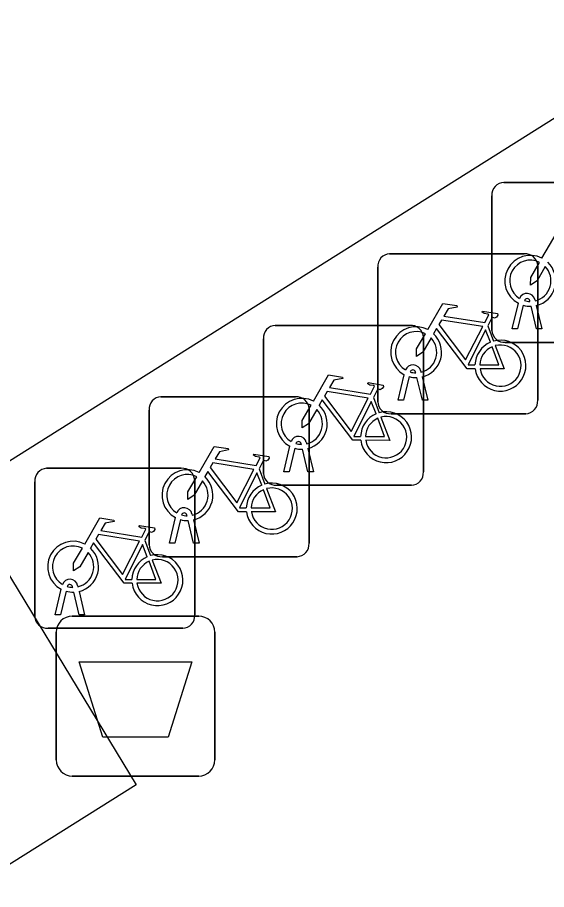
# Model space of a CAD drawing. Extents: x 159280 to 160375, y 384531 to 385872.
# Drawn here: x 160157.75 to 160161.05, y 384942.76 to 384948.21 of the extents above; entities that cross this region are included whole.
import ezdxf

# ---------------------------------------------------------------- set-up
doc = ezdxf.new("R2010")
doc.units = 0
for name, color, linetype in [('IMGEO_Afvalbak', 7, 'Continuous'), ('IMGEO_Fietsenrek', 7, 'Continuous'), ('IMGEO_Pand', 7, 'Continuous'), ('IMGEO_Voetpad_open', 7, 'Continuous')]:
    doc.layers.add(name, color=color, linetype=linetype)

msp = doc.modelspace()

# ---------------------------------------------------------------- linework, layer by layer
at = {"layer": 'IMGEO_Afvalbak'}
for p, q in [((160158.0911, 384944.4655), (160158.8809, 384944.4655)), ((160158.8809, 384944.4655), (160158.0911, 384944.4655)), ((160157.9911, 384943.5665), (160157.9911, 384944.3655)), ((160157.9911, 384944.3655), (160157.9911, 384943.5665)), ((160158.9809, 384944.3655), (160158.9809, 384943.5665)), ((160158.9809, 384943.5665), (160158.9809, 384944.3655)), ((160158.8809, 384943.4665), (160158.0911, 384943.4665)), ((160158.0911, 384943.4665), (160158.8809, 384943.4665))]:
    msp.add_line(p, q, dxfattribs=at)
msp.add_lwpolyline([(160158.1338, 384944.1804), (160158.8382, 384944.1804), (160158.6894, 384943.7095), (160158.2826, 384943.7095), (160158.1338, 384944.1804)], dxfattribs=at)
for centre, start, end in [((160158.0911, 384944.3655), 90, 180), ((160158.0911, 384944.3655), 90, 180), ((160158.8809, 384944.3655), 0, 90), ((160158.8809, 384944.3655), 360, 90), ((160158.0911, 384943.5665), 180, 270), ((160158.0911, 384943.5665), 180, 270), ((160158.8809, 384943.5665), 270, 0), ((160158.8809, 384943.5665), 270, 0)]:
    msp.add_arc(centre, 0.1, start, end, dxfattribs=at)
at = {"layer": 'IMGEO_Fietsenrek'}
for p, q in [((160160.7859, 384947.1745), (160161.6268, 384947.1745)), ((160161.6268, 384947.1745), (160160.7859, 384947.1745)), ((160160.7115, 384946.2499), (160160.7115, 384947.0908)), ((160160.7115, 384947.0908), (160160.7115, 384946.2499)), ((160160.0729, 384946.7285), (160160.9138, 384946.7285)), ((160160.9138, 384946.7285), (160160.0729, 384946.7285)), ((160159.9985, 384945.8039), (160159.9985, 384946.6448)), ((160159.9985, 384946.6448), (160159.9985, 384945.8039)), ((160160.9975, 384946.6541), (160160.9975, 384945.8132)), ((160160.9975, 384945.8132), (160160.9975, 384946.6541)), ((160160.9796, 384946.4424), (160160.9814, 384946.4345)), ((160160.8385, 384946.2593), (160160.8768, 384946.4193)), ((160160.9072, 384946.4071), (160160.8719, 384946.2593)), ((160160.9489, 384946.4309), (160160.9479, 384946.4352)), ((160160.99, 384946.2593), (160160.9561, 384946.401)), ((160160.9884, 384946.4053), (160161.0234, 384946.2593)), ((160159.3589, 384946.2815), (160160.1998, 384946.2815)), ((160160.1998, 384946.2815), (160159.3589, 384946.2815)), ((160160.6852, 384946.2782), (160160.7215, 384946.183)), ((160160.8719, 384946.2593), (160160.8385, 384946.2593)), ((160161.0234, 384946.2593), (160160.99, 384946.2593)), ((160159.2845, 384945.3569), (160159.2845, 384946.1978)), ((160159.2845, 384946.1978), (160159.2845, 384945.3569)), ((160160.2835, 384946.2071), (160160.2835, 384945.3662)), ((160160.2835, 384945.3662), (160160.2835, 384946.2071)), ((160161.6361, 384946.1755), (160160.7952, 384946.1755)), ((160160.7952, 384946.1755), (160161.6361, 384946.1755)), ((160160.1255, 384945.8133), (160160.1638, 384945.9733)), ((160160.1942, 384945.9611), (160160.1589, 384945.8133)), ((160160.2359, 384945.9849), (160160.2349, 384945.9892)), ((160160.277, 384945.8133), (160160.2431, 384945.955)), ((160160.2666, 384945.9964), (160160.2684, 384945.9885)), ((160160.2754, 384945.9593), (160160.3104, 384945.8133)), ((160158.6449, 384945.8355), (160159.4858, 384945.8355)), ((160159.4858, 384945.8355), (160158.6449, 384945.8355)), ((160159.9712, 384945.8312), (160160.0075, 384945.736)), ((160160.1589, 384945.8133), (160160.1255, 384945.8133)), ((160160.3104, 384945.8133), (160160.277, 384945.8133)), ((160158.5705, 384944.9109), (160158.5705, 384945.7518)), ((160158.5705, 384945.7518), (160158.5705, 384944.9109)), ((160159.5695, 384945.7611), (160159.5695, 384944.9202)), ((160159.5695, 384944.9202), (160159.5695, 384945.7611)), ((160160.9231, 384945.7295), (160160.0822, 384945.7295)), ((160160.0822, 384945.7295), (160160.9231, 384945.7295)), ((160159.4115, 384945.3663), (160159.4498, 384945.5263)), ((160159.4802, 384945.5141), (160159.4449, 384945.3663)), ((160159.5219, 384945.5379), (160159.5209, 384945.5422)), ((160159.5526, 384945.5494), (160159.5544, 384945.5415)), ((160159.563, 384945.3663), (160159.5291, 384945.508)), ((160159.5614, 384945.5123), (160159.5964, 384945.3663)), ((160157.9309, 384945.3885), (160158.7718, 384945.3885)), ((160158.7718, 384945.3885), (160157.9309, 384945.3885)), ((160159.2572, 384945.3852), (160159.2935, 384945.29)), ((160159.4449, 384945.3663), (160159.4115, 384945.3663)), ((160159.5964, 384945.3663), (160159.563, 384945.3663)), ((160157.8565, 384944.4639), (160157.8565, 384945.3048)), ((160157.8565, 384945.3048), (160157.8565, 384944.4639)), ((160158.8555, 384945.3141), (160158.8555, 384944.4732)), ((160158.8555, 384944.4732), (160158.8555, 384945.3141)), ((160160.2091, 384945.2825), (160159.3682, 384945.2825)), ((160159.3682, 384945.2825), (160160.2091, 384945.2825)), ((160158.6975, 384944.9203), (160158.7358, 384945.0803)), ((160158.8079, 384945.0919), (160158.8069, 384945.0962)), ((160158.8386, 384945.1034), (160158.8404, 384945.0955)), ((160158.7662, 384945.0681), (160158.7309, 384944.9203)), ((160158.849, 384944.9203), (160158.8151, 384945.062)), ((160158.8474, 384945.0663), (160158.8824, 384944.9203)), ((160158.5432, 384944.9382), (160158.5795, 384944.843)), ((160158.7309, 384944.9203), (160158.6975, 384944.9203)), ((160158.8824, 384944.9203), (160158.849, 384944.9203)), ((160159.4951, 384944.8365), (160158.6542, 384944.8365)), ((160158.6542, 384944.8365), (160159.4951, 384944.8365)), ((160158.0939, 384944.6449), (160158.0929, 384944.6492)), ((160158.1246, 384944.6564), (160158.1264, 384944.6485)), ((160157.9835, 384944.4733), (160158.0218, 384944.6333)), ((160158.0522, 384944.6211), (160158.0169, 384944.4733)), ((160158.135, 384944.4733), (160158.1011, 384944.615)), ((160158.1334, 384944.6193), (160158.1684, 384944.4733)), ((160158.0169, 384944.4733), (160157.9835, 384944.4733)), ((160158.1684, 384944.4733), (160158.135, 384944.4733)), ((160158.7811, 384944.3895), (160157.9402, 384944.3895)), ((160157.9402, 384944.3895), (160158.7811, 384944.3895))]:
    msp.add_line(p, q, dxfattribs=at)
for points in [[(160161.0241, 384946.7012), (160161.1188, 384946.8647), (160161.205, 384946.8509), (160161.2067, 384946.8422), (160161.1506, 384946.8313), (160161.1244, 384946.786), (160161.3796, 384946.7452)], [(160161.0448, 384946.6487), (160160.9932, 384946.5595), (160160.9533, 384946.5335), (160160.9545, 384946.581), (160161.009, 384946.6752)], [(160160.3111, 384946.2552), (160160.4058, 384946.4187), (160160.492, 384946.4049), (160160.4937, 384946.3962), (160160.4376, 384946.3853), (160160.4114, 384946.34), (160160.6666, 384946.2992)], [(160160.6666, 384946.2992), (160160.6916, 384946.348), (160160.6865, 384946.352), (160160.6633, 384946.3557), (160160.6506, 384946.3632), (160160.6496, 384946.3663), (160160.6518, 384946.3709), (160160.7466, 384946.3558), (160160.7489, 384946.3455), (160160.7395, 384946.3331), (160160.7271, 384946.3267), (160160.7126, 384946.3329), (160160.6852, 384946.2782)], [(160160.6537, 384946.274), (160160.3969, 384946.315), (160160.3802, 384946.2862), (160160.5472, 384946.0659), (160160.6537, 384946.274)], [(160160.3318, 384946.2027), (160160.2802, 384946.1135), (160160.2403, 384946.0875), (160160.2415, 384946.135), (160160.296, 384946.2292)], [(160160.6068, 384946.0105), (160160.5571, 384946.0106), (160160.3664, 384946.2623), (160160.3474, 384946.2295)], [(160160.7017, 384946.176), (160160.6724, 384946.2528), (160160.563, 384946.0347), (160160.6057, 384946.0346)], [(160160.6357, 384946.0345), (160160.7556, 384946.0343), (160160.7124, 384946.1479)], [(160160.7322, 384946.1548), (160160.7872, 384946.0102), (160160.6371, 384946.0105)], [(160159.5971, 384945.8082), (160159.6918, 384945.9717), (160159.778, 384945.9579), (160159.7797, 384945.9492), (160159.7236, 384945.9383), (160159.6974, 384945.893), (160159.9526, 384945.8522)], [(160159.9526, 384945.8522), (160159.9776, 384945.901), (160159.9725, 384945.905), (160159.9493, 384945.9087), (160159.9366, 384945.9162), (160159.9356, 384945.9193), (160159.9378, 384945.9239), (160160.0326, 384945.9088), (160160.0349, 384945.8985), (160160.0255, 384945.8861), (160160.0131, 384945.8797), (160159.9986, 384945.8859), (160159.9712, 384945.8312)], [(160159.9397, 384945.827), (160159.6829, 384945.868), (160159.6662, 384945.8392), (160159.8332, 384945.6189), (160159.9397, 384945.827)], [(160159.8928, 384945.5635), (160159.8431, 384945.5636), (160159.6524, 384945.8153), (160159.6334, 384945.7825)], [(160159.9877, 384945.729), (160159.9584, 384945.8058), (160159.849, 384945.5877), (160159.8917, 384945.5876)], [(160159.6178, 384945.7557), (160159.5662, 384945.6665), (160159.5263, 384945.6405), (160159.5275, 384945.688), (160159.582, 384945.7822)], [(160159.9217, 384945.5875), (160160.0416, 384945.5873), (160159.9984, 384945.7009)], [(160160.0182, 384945.7078), (160160.0732, 384945.5632), (160159.9231, 384945.5635)], [(160158.8831, 384945.3622), (160158.9778, 384945.5257), (160159.064, 384945.5119), (160159.0657, 384945.5032), (160159.0096, 384945.4923), (160158.9834, 384945.447), (160159.2386, 384945.4062)], [(160159.2386, 384945.4062), (160159.2636, 384945.455), (160159.2585, 384945.459), (160159.2353, 384945.4627), (160159.2226, 384945.4702), (160159.2216, 384945.4733), (160159.2238, 384945.4779), (160159.3186, 384945.4628), (160159.3209, 384945.4525), (160159.3115, 384945.4401), (160159.2991, 384945.4337), (160159.2846, 384945.4399), (160159.2572, 384945.3852)], [(160159.2257, 384945.381), (160158.9689, 384945.422), (160158.9522, 384945.3932), (160159.1192, 384945.1729), (160159.2257, 384945.381)], [(160159.1788, 384945.1175), (160159.1291, 384945.1176), (160158.9384, 384945.3693), (160158.9194, 384945.3365)], [(160159.2737, 384945.283), (160159.2444, 384945.3598), (160159.135, 384945.1417), (160159.1777, 384945.1416)], [(160158.9038, 384945.3097), (160158.8522, 384945.2205), (160158.8123, 384945.1945), (160158.8135, 384945.242), (160158.868, 384945.3362)], [(160159.2077, 384945.1415), (160159.3276, 384945.1413), (160159.2844, 384945.2549)], [(160159.3042, 384945.2618), (160159.3592, 384945.1172), (160159.2091, 384945.1175)], [(160158.1691, 384944.9152), (160158.2638, 384945.0787), (160158.35, 384945.0649), (160158.3517, 384945.0562), (160158.2956, 384945.0453), (160158.2694, 384945), (160158.5246, 384944.9592)], [(160158.5246, 384944.9592), (160158.5496, 384945.008), (160158.5445, 384945.012), (160158.5213, 384945.0157), (160158.5086, 384945.0232), (160158.5076, 384945.0263), (160158.5098, 384945.0309), (160158.6046, 384945.0158), (160158.6069, 384945.0055), (160158.5975, 384944.9931), (160158.5851, 384944.9867), (160158.5706, 384944.9929), (160158.5432, 384944.9382)], [(160158.5117, 384944.934), (160158.2549, 384944.975), (160158.2382, 384944.9462), (160158.4052, 384944.7259), (160158.5117, 384944.934)], [(160158.4648, 384944.6705), (160158.4151, 384944.6706), (160158.2244, 384944.9223), (160158.2054, 384944.8895)], [(160158.1898, 384944.8627), (160158.1382, 384944.7735), (160158.0983, 384944.7475), (160158.0995, 384944.795), (160158.154, 384944.8892)], [(160158.5597, 384944.836), (160158.5304, 384944.9128), (160158.421, 384944.6947), (160158.4637, 384944.6946)], [(160158.4937, 384944.6945), (160158.6136, 384944.6943), (160158.5704, 384944.8079)], [(160158.5902, 384944.8148), (160158.6452, 384944.6702), (160158.4951, 384944.6705)]]:
    msp.add_lwpolyline(points, dxfattribs=at)
for centre, radius, start, end in [((160160.7892, 384947.0966), 0.0779, 92.4484, 184.2845), ((160160.7892, 384947.0966), 0.0779, 92.4484, 184.2845), ((160160.0762, 384946.6506), 0.0779, 92.4484, 184.2845), ((160160.0762, 384946.6506), 0.0779, 92.4484, 184.2845), ((160160.9511, 384946.5599), 0.159, 62.6766, 242.1369), ((160160.9196, 384946.6508), 0.0779, 2.4484, 94.2845), ((160160.9196, 384946.6508), 0.0779, 2.4484, 94.2845), ((160160.9511, 384946.5599), 0.129, 63.3192, 238.903), ((160160.9511, 384946.5599), 0.159, 283.5766, 46.6042), ((160160.9511, 384946.5599), 0.129, 283.6043, 43.4302), ((160160.9309, 384946.4313), 0.0499, 12.8025, 158.6934), ((160160.9309, 384946.4313), 0.0174, 12.8025, 163.4502), ((160160.9511, 384946.5599), 0.159, 253.9967, 271.7867), ((160160.9511, 384946.5599), 0.129, 253.415, 269.0204), ((160159.3622, 384946.2036), 0.0779, 92.4484, 184.2845), ((160159.3622, 384946.2036), 0.0779, 92.4484, 184.2845), ((160160.2056, 384946.2038), 0.0779, 2.4484, 94.2845), ((160160.2056, 384946.2038), 0.0779, 2.4484, 94.2845), ((160160.2381, 384946.1139), 0.159, 62.6766, 242.1369), ((160160.2381, 384946.1139), 0.129, 63.3192, 238.903), ((160160.2381, 384946.1139), 0.159, 283.5766, 46.6042), ((160160.7894, 384946.2532), 0.0779, 182.4484, 274.2845), ((160160.7894, 384946.2532), 0.0779, 182.4484, 274.2845), ((160160.2381, 384946.1139), 0.129, 283.6043, 43.4302), ((160160.7647, 384946.0299), 0.159, 113.3408, 178.3217), ((160160.7647, 384946.0299), 0.159, 187.0065, 105.7708), ((160160.7647, 384946.0299), 0.129, 113.923, 177.9556), ((160160.7647, 384946.0299), 0.129, 188.6715, 104.5883), ((160160.2179, 384945.9853), 0.0499, 12.8025, 158.6934), ((160160.2381, 384946.1139), 0.159, 253.9967, 271.7867), ((160160.2179, 384945.9853), 0.0174, 12.8025, 163.4502), ((160160.2381, 384946.1139), 0.129, 253.415, 269.0204), ((160158.6482, 384945.7576), 0.0779, 92.4484, 184.2845), ((160158.6482, 384945.7576), 0.0779, 92.4484, 184.2845), ((160159.5241, 384945.6669), 0.159, 62.6766, 242.1369), ((160159.5241, 384945.6669), 0.129, 63.3192, 238.903), ((160159.4916, 384945.7578), 0.0779, 2.4484, 94.2845), ((160159.4916, 384945.7578), 0.0779, 2.4484, 94.2845), ((160160.0764, 384945.8072), 0.0779, 182.4484, 274.2845), ((160160.0764, 384945.8072), 0.0779, 182.4484, 274.2845), ((160160.9198, 384945.8074), 0.0779, 272.4484, 4.2845), ((160160.9198, 384945.8074), 0.0779, 272.4484, 4.2845), ((160159.5241, 384945.6669), 0.129, 283.6043, 43.4302), ((160159.5241, 384945.6669), 0.159, 283.5766, 46.6042), ((160160.0507, 384945.5829), 0.159, 187.0065, 105.7708), ((160160.0507, 384945.5829), 0.159, 113.3408, 178.3217), ((160160.0507, 384945.5829), 0.129, 113.923, 177.9556), ((160160.0507, 384945.5829), 0.129, 188.6715, 104.5883), ((160159.5039, 384945.5383), 0.0499, 12.8025, 158.6934), ((160159.5241, 384945.6669), 0.159, 253.9967, 271.7867), ((160159.5039, 384945.5383), 0.0174, 12.8025, 163.4502), ((160159.5241, 384945.6669), 0.129, 253.415, 269.0204), ((160157.9342, 384945.3106), 0.0779, 92.4484, 184.2845), ((160157.9342, 384945.3106), 0.0779, 92.4484, 184.2845), ((160158.8101, 384945.2209), 0.159, 62.6766, 242.1369), ((160158.8101, 384945.2209), 0.129, 63.3192, 238.903), ((160158.7776, 384945.3108), 0.0779, 2.4484, 94.2845), ((160158.7776, 384945.3108), 0.0779, 2.4484, 94.2845), ((160159.3624, 384945.3602), 0.0779, 182.4484, 274.2845), ((160159.3624, 384945.3602), 0.0779, 182.4484, 274.2845), ((160160.2058, 384945.3604), 0.0779, 272.4484, 4.2845), ((160160.2058, 384945.3604), 0.0779, 272.4484, 4.2845), ((160158.8101, 384945.2209), 0.129, 283.6043, 43.4302), ((160158.8101, 384945.2209), 0.159, 283.5766, 46.6042), ((160159.3367, 384945.1369), 0.159, 187.0065, 105.7708), ((160159.3367, 384945.1369), 0.159, 113.3408, 178.3217), ((160159.3367, 384945.1369), 0.129, 113.923, 177.9556), ((160159.3367, 384945.1369), 0.129, 188.6715, 104.5883), ((160158.7899, 384945.0923), 0.0499, 12.8025, 158.6934), ((160158.7899, 384945.0923), 0.0174, 12.8025, 163.4502), ((160158.8101, 384945.2209), 0.129, 253.415, 269.0204), ((160158.8101, 384945.2209), 0.159, 253.9967, 271.7867), ((160158.0961, 384944.7739), 0.159, 62.6766, 242.1369), ((160159.4918, 384944.9144), 0.0779, 272.4484, 4.2845), ((160159.4918, 384944.9144), 0.0779, 272.4484, 4.2845), ((160158.0961, 384944.7739), 0.129, 63.3192, 238.903), ((160158.0961, 384944.7739), 0.129, 283.6043, 43.4302), ((160158.0961, 384944.7739), 0.159, 283.5766, 46.6042), ((160158.6484, 384944.9142), 0.0779, 182.4484, 274.2845), ((160158.6484, 384944.9142), 0.0779, 182.4484, 274.2845), ((160158.6227, 384944.6899), 0.159, 113.3408, 178.3217), ((160158.6227, 384944.6899), 0.159, 187.0065, 105.7708), ((160158.6227, 384944.6899), 0.129, 113.923, 177.9556), ((160158.6227, 384944.6899), 0.129, 188.6715, 104.5883), ((160158.0759, 384944.6453), 0.0499, 12.8025, 158.6934), ((160158.0759, 384944.6453), 0.0174, 12.8025, 163.4502), ((160158.0961, 384944.7739), 0.129, 253.415, 269.0204), ((160158.0961, 384944.7739), 0.159, 253.9967, 271.7867), ((160157.9344, 384944.4672), 0.0779, 182.4484, 274.2845), ((160157.9344, 384944.4672), 0.0779, 182.4484, 274.2845), ((160158.7778, 384944.4674), 0.0779, 272.4484, 4.2845), ((160158.7778, 384944.4674), 0.0779, 272.4484, 4.2845)]:
    msp.add_arc(centre, radius, start, end, dxfattribs=at)
at = {"layer": 'IMGEO_Pand'}
msp.add_lwpolyline([(160175.252, 384956.483), (160157.383, 384945.236)], dxfattribs=at)
at = {"layer": 'IMGEO_Voetpad_open'}
msp.add_lwpolyline([(160157.383, 384945.236), (160158.49, 384943.412), (160149.358, 384937.672), (160149.505, 384937.426), (160142.654, 384933.08)], dxfattribs=at)

doc.saveas('drawing.dxf')
